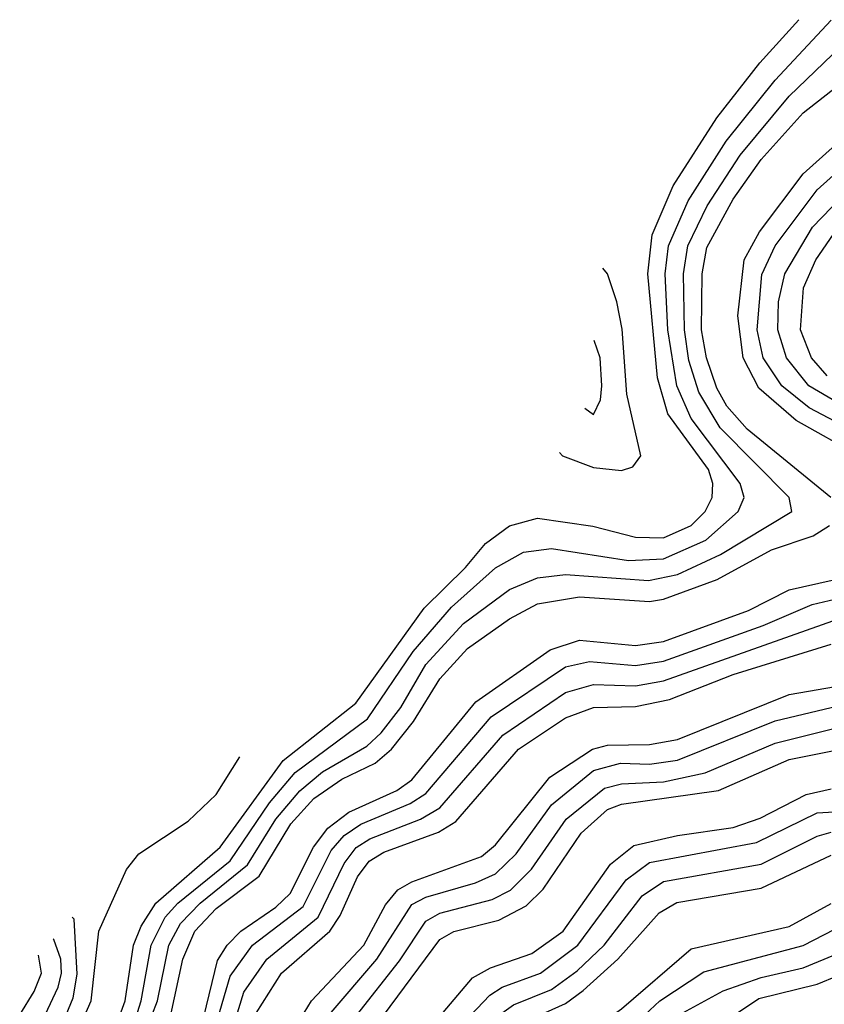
# Model space of a CAD drawing. Header units: inches. Extents: x 501365 to 657855, y 482276 to 547543.
# Tile 695 of 957: x 588389 to 589540, y 542145 to 543554. Entities that reach past the tile are written whole.
import ezdxf

# ---------------------------------------------------------------- set-up
doc = ezdxf.new("R2010")
doc.units = ezdxf.units.IN
doc.header["$MEASUREMENT"] = 0
doc.layers.add('A5584', color=7, linetype='Continuous')

msp = doc.modelspace()

# ---------------------------------------------------------------- linework, layer by layer
at = {"layer": 'A5584', "color": 5}
for points, elevation in [([(588517.9, 542090), (588539.9, 542150), (588552, 542230), (588563, 542257), (588584, 542290), (588676, 542370), (588766.1, 542493.9), (588870, 542575.9), (588967.9, 542712.1), (589026.9, 542770), (589055.5, 542804.5), (589090, 542829.6), (589130, 542840.6), (589209.3, 542829.3), (589270, 542813.3), (589310, 542812.6), (589349.6, 542830), (589369.7, 542850), (589379.7, 542870), (589380.8, 542890), (589374.8, 542910), (589316.6, 542990), (589301.4, 543041.4), (589287.8, 543190), (589293.9, 543246.1), (589324.1, 543315.9), (589386.7, 543413.3), (589447.9, 543492.1), (589504, 543553.6)], 4780), ([(588550, 542109.2), (588562.8, 542150), (588577.4, 542230), (588597, 542270), (588615.2, 542290), (588690, 542350.4), (588746.5, 542433.5), (588783.3, 542476.7), (588886.7, 542553.4), (588952.1, 542650), (589006.7, 542713.3), (589070, 542769.4), (589110, 542791.9), (589150, 542797.2), (589259.9, 542779.9), (589310, 542782.5), (589370.8, 542809.2), (589417.2, 542850), (589425.8, 542870), (589420.1, 542890), (589350, 542983), (589329.3, 543030), (589316.2, 543110), (589312.8, 543190), (589317.4, 543230), (589345.4, 543294.6), (589400, 543380), (589470, 543467.3), (589550, 543553.1)], 4760), ([(588553.9, 542066.1), (588586.3, 542150), (588602.7, 542230), (588619.2, 542260.8), (588647.2, 542290), (588715.2, 542344.8), (588755.5, 542410), (588790, 542450.8), (588822.2, 542477.8), (588885.6, 542514.4), (588906.5, 542533.5), (588934.3, 542570), (588970, 542631.2), (589023.9, 542690), (589090, 542738.5), (589130, 542755.4), (589170, 542760), (589288.5, 542751.5), (589330, 542760), (589391.6, 542788.4), (589493.6, 542850), (589490.2, 542870), (589391.2, 542970), (589360.7, 543020.7), (589346.3, 543066.3), (589340.2, 543110), (589338.7, 543190), (589345.1, 543230), (589372.6, 543287.4), (589420.1, 543359.8), (589490, 543444.2), (589564.5, 543515.5)], 4740), ([(589549.7, 542870), (589430, 542968), (589400.7, 543000.7), (589386.6, 543026.6), (589371.6, 543070), (589364.5, 543110), (589365.4, 543190), (589372.4, 543227.6), (589410, 543297.1), (589450, 543353.7), (589510, 543420.3), (589571.6, 543468.4)], 4720), ([(589590, 542929.6), (589500.1, 542980.1), (589446.4, 543026.4), (589424.3, 543070), (589416.6, 543130), (589425.8, 543210), (589447.4, 543250), (589510, 543333.1), (589570, 543387.1)], 4680), ([(589610, 542950.4), (589518.6, 542998.6), (589479.3, 543030), (589452.7, 543070), (589444, 543110), (589451.1, 543188.9), (589470.1, 543229.9), (589530, 543310), (589590, 543364.2)], 4660), ([(589620.8, 542970), (589518.3, 543030), (589486.3, 543070), (589473.8, 543110), (589474.9, 543150), (589484, 543190), (589523.4, 543256.6), (589592, 543328)], 4640), ([(589544.3, 543044.3), (589521.8, 543070), (589506.2, 543110), (589510.5, 543170), (589528.2, 543210), (589553.3, 543246.7)], 4620), ([(589161.4, 542934.3), (589165.7, 542930), (589210, 542913.1), (589250, 542909), (589266.2, 542913.8), (589278, 542930), (589257.8, 543017.8), (589250.9, 543110.9), (589243.6, 543150), (589230.1, 543190.1), (589223.6, 543198.2)], 4820), ([(589197.6, 542997.9), (589210, 542988.7), (589220.1, 543010), (589222.2, 543030), (589219.7, 543070), (589210.9, 543094.9)], 4840), ([(588605.3, 542130), (588622.4, 542210), (588639.8, 542250), (588670, 542282.1), (588731.5, 542328.5), (588776.8, 542403.2), (588810, 542439.4), (588850, 542467.4), (588897.6, 542490), (588921, 542510), (588952.4, 542550), (588990, 542610.8), (589030, 542654), (589090, 542696.6), (589130, 542717.9), (589190, 542728.1), (589290, 542721.6), (589310, 542724.6), (589386.9, 542753.1), (589464.8, 542795.2), (589524.5, 542815.5), (589547.6, 542830)], 4720), ([(588652.5, 542127.5), (588672.3, 542207.7), (588685.8, 542230), (588705.3, 542250), (588755.7, 542284.3), (588776.3, 542303.7), (588809.4, 542370), (588830, 542397), (588860, 542420), (588928.9, 542451.1), (588950, 542466.2), (589041.9, 542578.1), (589147.9, 542652.1), (589190, 542666.3), (589270, 542658.4), (589310, 542664.2), (589431.7, 542708.3), (589490, 542738.1), (589631.9, 542770)], 4680), ([(588654.9, 542065.1), (588690, 542185.3), (588722.2, 542230), (588794.8, 542285.2), (588834.9, 542365.1), (588853.3, 542386.7), (588877, 542403), (588947.7, 542432.3), (588970, 542446.9), (589063.7, 542556.3), (589170, 542628.1), (589204.4, 542635.6), (589270, 542629.9), (589310, 542636.3), (589453, 542687), (589523.1, 542716.9), (589668.6, 542751.4)], 4660), ([(588674.2, 542045.8), (588710, 542162.5), (588742.6, 542210), (588816, 542270), (588853.1, 542346.9), (588870.6, 542369.4), (588890, 542382.1), (588962.4, 542410), (588990, 542426.2), (589080.5, 542530), (589170, 542591.3), (589210, 542602.7), (589270, 542600.7), (589310, 542608.1), (589598.1, 542710)], 4640), ([(588727.2, 542132.8), (588763.8, 542190), (588832.8, 542250), (588847.8, 542272.2), (588872.3, 542327.7), (588889, 542350), (588910, 542362.7), (588988.4, 542391.6), (589013.1, 542406.9), (589102.6, 542510), (589170, 542554.9), (589210, 542569.6), (589270, 542571.2), (589318.7, 542581.3), (589410, 542616.8), (589550, 542660.6)], 4620), ([(588770, 542090), (588806.8, 542150), (588881.3, 542230), (588912.6, 542287.4), (588930, 542309.2), (588950, 542320.5), (589050, 542356.9), (589070, 542373.3), (589147.5, 542470), (589208.4, 542510), (589230, 542515.9), (589290, 542517.1), (589330, 542524), (589490, 542588.5), (589570, 542602.3)], 4580), ([(588831.8, 542130), (588900, 542210), (588950, 542287.9), (588970, 542298.6), (589041.2, 542318.8), (589070, 542332), (589099.6, 542360.4), (589150, 542430.7), (589210, 542479.5), (589248.6, 542490), (589290, 542488.8), (589330, 542494.7), (589470, 542550.6), (589570, 542574.5)], 4560), ([(588870.8, 542129.2), (588932.4, 542207.6), (588970, 542264.3), (588990, 542275.5), (589065, 542295), (589091.4, 542308.6), (589121.3, 542338.7), (589171, 542410), (589225.6, 542454.4), (589250, 542460.8), (589310, 542463.3), (589370, 542476.4), (589470, 542518.7), (589574.9, 542545.1)], 4540), ([(588859.1, 542060.9), (588990, 542237.8), (589010.4, 542249.6), (589074.4, 542265.6), (589113.8, 542286.2), (589138, 542310), (589192.3, 542390), (589230, 542423.7), (589250, 542431.4), (589388.9, 542451.1), (589490, 542495.3), (589590, 542515.3)], 4520), ([(588473.9, 542110), (588491.3, 542150), (588502.1, 542250), (588541.7, 542338.3), (588559.4, 542360.6), (588630, 542407.4), (588670, 542445.5), (588703.9, 542499.2)], 4820), ([(588958.3, 542090), (589037, 542183), (589062.5, 542197.4), (589122, 542218), (589166.7, 542250), (589234.5, 542345.5), (589267.7, 542372.3), (589330, 542386.9), (589410, 542398.3), (589448.3, 542411.7), (589514.5, 542445.5), (589550, 542453.7)], 4480), ([(589550.6, 541790), (589531.5, 541811.5), (589467.5, 541847.5), (589412.1, 541890), (589384.7, 541904.7), (589285.3, 541945.3), (589190.2, 541970.2), (589110, 542007.2), (589030, 542032.3), (588990, 542038.8), (588969.4, 542050), (588977.9, 542070), (589061.6, 542158.4), (589079.3, 542170), (589134, 542190), (589187.5, 542230), (589256.7, 542323.3), (589290, 542347.9), (589443.1, 542376.9), (589530, 542418.9), (589610, 542424)], 4460), ([(589560.5, 541830), (589490, 541867.5), (589410, 541923.5), (589310, 541963.6), (589204.5, 541990), (589130, 542028.2), (589055.2, 542055.2), (589033.7, 542070), (589038.8, 542090), (589075.8, 542130), (589095.6, 542144.4), (589150, 542166.4), (589186.8, 542193.2), (589225.3, 542230), (589279.8, 542300.2), (589310, 542320.8), (589450, 542345.7), (589530, 542385.8), (589550, 542391.5)], 4440), ([(589590, 541849.1), (589509.3, 541889.3), (589437.5, 541937.4), (589350, 541977.8), (589230, 542007.9), (589102.4, 542070), (589085.1, 542090), (589094.4, 542110), (589103.4, 542116.6), (589170, 542146.5), (589195.2, 542164.8), (589244.8, 542210), (589304.1, 542275.9), (589329.2, 542290.8), (589450, 542311.6), (589550, 542358.7)], 4420), ([(589630, 541895.3), (589530, 541943.6), (589470, 541980.1), (589390, 542017.1), (589310, 542050), (589270, 542054.9), (589227.4, 542067.4), (589198.8, 542090), (589210, 542110), (589250, 542138.6), (589350, 542224.5), (589490, 542256.4), (589550, 542289.3)], 4380), ([(588455.4, 542130), (588465.7, 542154.3), (588471.5, 542188.5), (588467.1, 542267.1), (588464, 542269.7)], 4840), ([(589585, 541945), (589490, 542000.4), (589403.5, 542043.5), (589330, 542074.9), (589267.5, 542087.5), (589262.8, 542090), (589262, 542102), (589262.1, 542110), (589305.1, 542150), (589368.1, 542191.9), (589510, 542229.5), (589570, 542260.6)], 4360), ([(588425.4, 542130), (588444.3, 542170), (588448.7, 542190), (588447.9, 542210), (588438, 542238), (588436.9, 542239.1)], 4860), ([(589550, 541998.2), (589420.1, 542070), (589333.5, 542110), (589333.2, 542113.2), (589332.6, 542130), (589395.5, 542164.5), (589450, 542183.6), (589510, 542197.4), (589589.6, 542230.4)], 4340), ([(588389.1, 542130), (588410, 542163.5), (588420.2, 542190), (588415.9, 542215.4)], 4880), ([(589610, 541991.7), (589446.3, 542090), (589415.9, 542110), (589411.9, 542130), (589446.4, 542153.6), (589530, 542173.9), (589590, 542198.7)], 4320)]:
    msp.add_lwpolyline(points, dxfattribs=dict(at, elevation=elevation))

doc.saveas('drawing.dxf')
